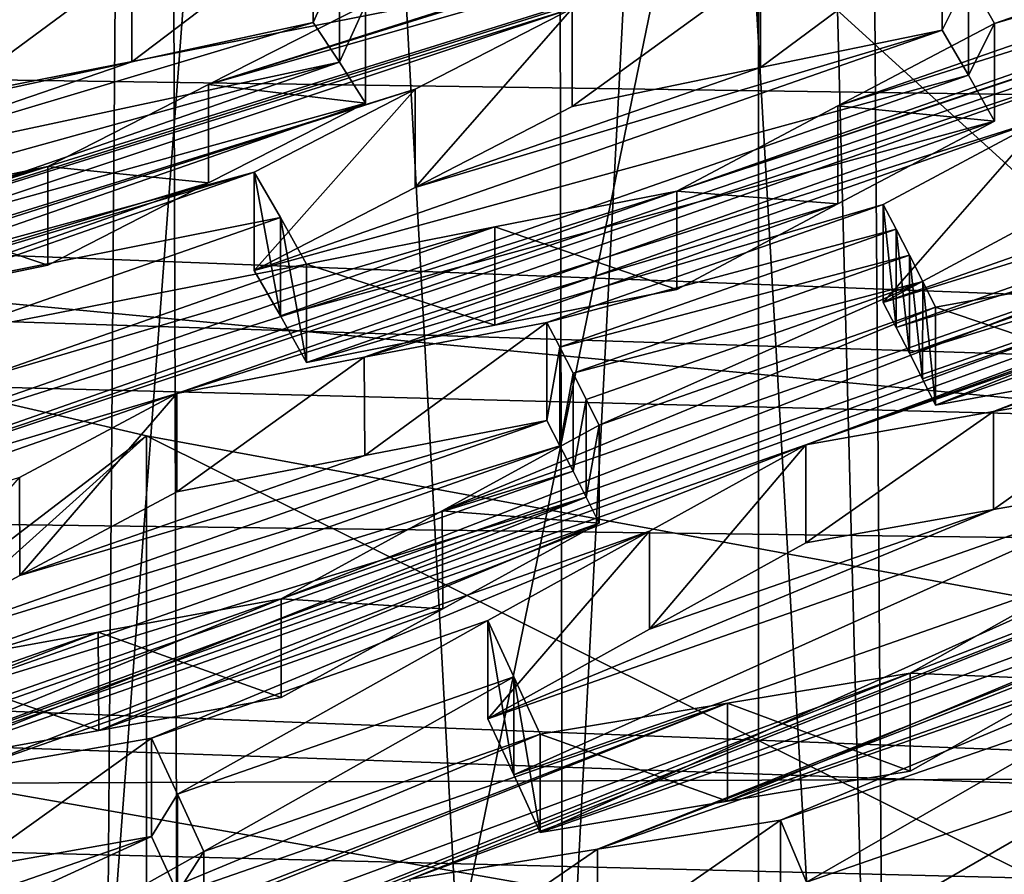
# Model space of a CAD drawing. Header units: metres. Extents: x -24 to 24, y -69 to 184.
# Tile 388 of 656: x -6.778 to -6.14, y 127.645 to 128.199. Entities that reach past the tile are written whole.
import ezdxf

# ---------------------------------------------------------------- set-up
doc = ezdxf.new("R2010")
doc.units = ezdxf.units.M
for name, color, linetype in [('1049', 7, 'CONTINUOUS'), ('1085', 7, 'CONTINUOUS'), ('1281', 7, 'CONTINUOUS'), ('1380', 7, 'CONTINUOUS'), ('1407', 7, 'CONTINUOUS'), ('1494', 7, 'CONTINUOUS'), ('1530', 7, 'CONTINUOUS'), ('1659', 7, 'CONTINUOUS'), ('1881', 7, 'CONTINUOUS'), ('2045', 7, 'CONTINUOUS'), ('2154', 7, 'CONTINUOUS'), ('2164', 7, 'CONTINUOUS'), ('2264', 7, 'CONTINUOUS'), ('2296', 7, 'CONTINUOUS'), ('2492', 7, 'CONTINUOUS'), ('2876', 7, 'CONTINUOUS'), ('2913', 7, 'CONTINUOUS'), ('2942', 7, 'CONTINUOUS'), ('3065', 7, 'CONTINUOUS'), ('3156', 7, 'CONTINUOUS'), ('3159', 7, 'CONTINUOUS'), ('3185', 7, 'CONTINUOUS'), ('3197', 7, 'CONTINUOUS'), ('3224', 7, 'CONTINUOUS'), ('3244', 7, 'CONTINUOUS'), ('3257', 7, 'CONTINUOUS'), ('3316', 7, 'CONTINUOUS'), ('3408', 7, 'CONTINUOUS'), ('3547', 7, 'CONTINUOUS'), ('3575', 7, 'CONTINUOUS'), ('3600', 7, 'CONTINUOUS'), ('3645', 7, 'CONTINUOUS'), ('3668', 7, 'CONTINUOUS'), ('367', 7, 'CONTINUOUS'), ('369', 7, 'CONTINUOUS'), ('373', 7, 'CONTINUOUS'), ('3741', 7, 'CONTINUOUS'), ('3745', 7, 'CONTINUOUS'), ('383', 7, 'CONTINUOUS'), ('3914', 7, 'CONTINUOUS'), ('3954', 7, 'CONTINUOUS'), ('3964', 2, 'CONTINUOUS'), ('417', 2, 'CONTINUOUS'), ('420', 2, 'CONTINUOUS'), ('424', 3, 'CONTINUOUS'), ('434', 7, 'CONTINUOUS'), ('475', 7, 'CONTINUOUS'), ('554', 2, 'CONTINUOUS'), ('563', 2, 'CONTINUOUS'), ('922', 7, 'CONTINUOUS'), ('986', 7, 'CONTINUOUS')]:
    doc.layers.add(name, color=color, linetype=linetype)

msp = doc.modelspace()

# ---------------------------------------------------------------- linework, layer by layer
at = {"layer": '1049'}
for points in [[(-6.146976, 127.945216, 220.55911), (-6.028691, 127.965901, 220.502844), (-6.146975, 127.881705, 220.576128)], [(-6.146975, 127.881705, 220.576128), (-6.028691, 127.965901, 220.502844), (-6.028691, 127.90247, 220.519841)], [(-6.268722, 127.86007, 220.634133), (-6.146976, 127.945216, 220.55911), (-6.146975, 127.881705, 220.576128)], [(-6.268722, 127.923665, 220.617093), (-6.146976, 127.945216, 220.55911), (-6.268722, 127.86007, 220.634133)]]:
    msp.add_3dface(points, dxfattribs=at)
at = {"layer": '1085'}
for points in [[(-6.609363, 128.0711, 221.471683), (-6.626314, 128.100453, 221.597116), (-6.609363, 128.007323, 221.488772)], [(-6.609363, 128.007323, 221.488772), (-6.626314, 128.100453, 221.597116), (-6.626314, 128.036666, 221.614207)], [(-6.592402, 127.977166, 221.363479), (-6.609363, 128.0711, 221.471683), (-6.609363, 128.007323, 221.488772)], [(-6.592402, 128.040935, 221.346392), (-6.609363, 128.0711, 221.471683), (-6.592402, 127.977166, 221.363479)]]:
    msp.add_3dface(points, dxfattribs=at)
at = {"layer": '1281'}
for points in [[(-6.40265, 127.936436, 220.794366), (-6.504338, 127.880915, 220.728462), (-6.40265, 127.872764, 220.811427)], [(-6.504338, 127.880915, 220.728462), (-6.608769, 127.823713, 220.66083), (-6.50408, 127.817299, 220.745712)], [(-6.40265, 127.872764, 220.811427), (-6.504338, 127.880915, 220.728462), (-6.50408, 127.817299, 220.745712)], [(-6.50408, 127.817299, 220.745712), (-6.608769, 127.823713, 220.66083), (-6.608769, 127.759869, 220.677937)]]:
    msp.add_3dface(points, dxfattribs=at)
at = {"layer": '1380'}
for points in [[(-7.59215, 128.137151, 213.906385), (-6.696259, 127.929471, 213.131314), (-7.592079, 127.12291, 214.178076)], [(-6.696259, 127.929471, 213.131314), (-6.696265, 126.915251, 213.403079), (-7.592079, 127.12291, 214.178076)], [(-6.696259, 127.929471, 213.131314), (-5.716141, 127.749056, 212.457993), (-6.696265, 126.915251, 213.403079)], [(-5.716141, 127.749056, 212.457993), (-5.71624, 126.734849, 212.729813), (-6.696265, 126.915251, 213.403079)]]:
    msp.add_3dface(points, dxfattribs=at)
at = {"layer": '1407'}
for points in [[(-6.692959, 127.669562, 220.491711), (-7.132772, 127.516587, 220.476926), (-6.811394, 127.648624, 220.548109)], [(-7.104488, 127.480852, 220.343561), (-7.132772, 127.516587, 220.476926), (-6.692959, 127.669562, 220.491711)], [(-6.675999, 127.633135, 220.368099), (-7.104488, 127.480852, 220.343561), (-6.692959, 127.669562, 220.491711)]]:
    msp.add_3dface(points, dxfattribs=at)
at = {"layer": '1494'}
for points in [[(-6.063142, 128.035045, 220.745617), (-6.184532, 128.0129, 220.803606), (-6.062671, 127.971708, 220.762386)], [(-6.062671, 127.971708, 220.762386), (-6.184532, 128.0129, 220.803606), (-6.184532, 127.949394, 220.820622)]]:
    msp.add_3dface(points, dxfattribs=at)
at = {"layer": '1530'}
for points in [[(-6.626314, 128.036666, 221.614207), (-6.180163, 128.192565, 221.633243), (-6.163213, 128.163511, 221.507735)], [(-6.180163, 128.192565, 221.633243), (-6.626314, 128.036666, 221.614207), (-6.521979, 128.09065, 221.682625)], [(-6.297929, 128.168324, 221.690239), (-6.180163, 128.192565, 221.633243), (-6.521979, 128.09065, 221.682625)], [(-6.609363, 128.007323, 221.488772), (-6.626314, 128.036666, 221.614207), (-6.163213, 128.163511, 221.507735)], [(-6.146252, 128.133585, 221.382375), (-6.609363, 128.007323, 221.488772), (-6.163213, 128.163511, 221.507735)], [(-6.420194, 128.143025, 221.749449), (-6.297929, 128.168324, 221.690239), (-6.521979, 128.09065, 221.682625)], [(-6.592402, 127.977166, 221.363479), (-6.609363, 128.007323, 221.488772), (-6.146252, 128.133585, 221.382375)], [(-6.247837, 128.079961, 221.316044), (-6.592402, 127.977166, 221.363479), (-6.146252, 128.133585, 221.382375)], [(-6.470377, 128.00132, 221.304679), (-6.592402, 127.977166, 221.363479), (-6.247837, 128.079961, 221.316044)], [(-6.352371, 128.024518, 221.247859), (-6.470377, 128.00132, 221.304679), (-6.247837, 128.079961, 221.316044)]]:
    msp.add_3dface(points, dxfattribs=at)
at = {"layer": '1659'}
for points in [[(-6.457881, 127.773297, 220.36027), (-6.474841, 127.80982, 220.483858), (-6.457881, 127.70952, 220.377359)], [(-6.457881, 127.70952, 220.377359), (-6.474841, 127.80982, 220.483858), (-6.474841, 127.746051, 220.500944)], [(-6.44093, 127.672215, 220.254057), (-6.457881, 127.773297, 220.36027), (-6.457881, 127.70952, 220.377359)], [(-6.44093, 127.736002, 220.236966), (-6.457881, 127.773297, 220.36027), (-6.44093, 127.672215, 220.254057)]]:
    msp.add_3dface(points, dxfattribs=at)
at = {"layer": '1881'}
for points in [[(-6.420194, 128.206655, 221.732399), (-6.521979, 128.09065, 221.682625), (-6.521979, 128.154356, 221.665555)], [(-6.420194, 128.143025, 221.749449), (-6.521979, 128.09065, 221.682625), (-6.420194, 128.206655, 221.732399)], [(-6.626314, 128.036666, 221.614207), (-6.626314, 128.100453, 221.597116), (-6.521979, 128.154356, 221.665555)], [(-6.521979, 128.09065, 221.682625), (-6.626314, 128.036666, 221.614207), (-6.521979, 128.154356, 221.665555)]]:
    msp.add_3dface(points, dxfattribs=at)
at = {"layer": '2045'}
for points in [[(-6.554122, 128.145317, 221.929529), (-6.554122, 128.209049, 221.912452), (-6.656014, 128.157353, 221.845361)], [(-6.656014, 128.157353, 221.845361), (-6.760241, 128.104163, 221.776816), (-6.656014, 128.093545, 221.862459)], [(-6.554122, 128.145317, 221.929529), (-6.656014, 128.157353, 221.845361), (-6.656014, 128.093545, 221.862459)], [(-6.656014, 128.093545, 221.862459), (-6.760241, 128.104163, 221.776816), (-6.760241, 128.040277, 221.793935)]]:
    msp.add_3dface(points, dxfattribs=at)
at = {"layer": '2154'}
for points in [[(-6.436561, 127.939432, 221.060235), (-6.882712, 127.782685, 221.041426), (-6.778205, 127.838828, 221.109402)], [(-6.428084, 127.923072, 220.997952), (-6.882712, 127.782685, 221.041426), (-6.436561, 127.939432, 221.060235)], [(-6.554668, 127.916776, 221.116952), (-6.436561, 127.939432, 221.060235), (-6.778205, 127.838828, 221.109402)], [(-6.874234, 127.766306, 220.979148), (-6.882712, 127.782685, 221.041426), (-6.428084, 127.923072, 220.997952)], [(-6.419605, 127.906508, 220.935721), (-6.874234, 127.766306, 220.979148), (-6.428084, 127.923072, 220.997952)], [(-6.676592, 127.893205, 221.175552), (-6.554668, 127.916776, 221.116952), (-6.778205, 127.838828, 221.109402)], [(-6.865756, 127.749735, 220.916919), (-6.874234, 127.766306, 220.979148), (-6.419605, 127.906508, 220.935721)], [(-6.411127, 127.889738, 220.873545), (-6.865756, 127.749735, 220.916919), (-6.419605, 127.906508, 220.935721)], [(-6.857278, 127.732972, 220.854742), (-6.865756, 127.749735, 220.916919), (-6.411127, 127.889738, 220.873545)], [(-6.8488, 127.716017, 220.792618), (-6.857278, 127.732972, 220.854742), (-6.411127, 127.889738, 220.873545)], [(-6.40265, 127.872764, 220.811427), (-6.8488, 127.716017, 220.792618), (-6.411127, 127.889738, 220.873545)], [(-6.8488, 127.716017, 220.792618), (-6.40265, 127.872764, 220.811427), (-6.727111, 127.738356, 220.734449)], [(-6.40265, 127.872764, 220.811427), (-6.50408, 127.817299, 220.745712), (-6.727111, 127.738356, 220.734449)], [(-6.50408, 127.817299, 220.745712), (-6.608769, 127.759869, 220.677937), (-6.727111, 127.738356, 220.734449)]]:
    msp.add_3dface(points, dxfattribs=at)
at = {"layer": '2164'}
for points in [[(-6.608769, 127.759869, 220.677937), (-6.608769, 127.823713, 220.66083), (-6.727537, 127.802205, 220.717523)], [(-6.8488, 127.780028, 220.775466), (-6.727111, 127.738356, 220.734449), (-6.727537, 127.802205, 220.717523)], [(-6.727111, 127.738356, 220.734449), (-6.608769, 127.759869, 220.677937), (-6.727537, 127.802205, 220.717523)], [(-6.8488, 127.780028, 220.775466), (-6.8488, 127.716017, 220.792618), (-6.727111, 127.738356, 220.734449)]]:
    msp.add_3dface(points, dxfattribs=at)
at = {"layer": '2264'}
for points in [[(-5.688103, 128.320728, 221.259028), (-4.120267, 128.834293, 221.205506), (-6.352371, 128.088112, 221.230819)], [(-4.120267, 128.834293, 221.205506), (-5.348056, 128.42248, 221.214809), (-6.352371, 128.088112, 221.230819)], [(-6.656014, 128.157353, 221.845361), (-5.755926, 128.43755, 221.761068), (-5.857606, 128.385659, 221.694198)], [(-6.095973, 128.334996, 221.805502), (-5.755926, 128.43755, 221.761068), (-6.656014, 128.157353, 221.845361)], [(-6.352371, 128.088112, 221.230819), (-5.348056, 128.42248, 221.214809), (-7.016639, 127.85544, 221.202626)], [(-5.348056, 128.42248, 221.214809), (-6.012324, 128.189787, 221.186621), (-7.016639, 127.85544, 221.202626)], [(-6.265808, 128.387693, 222.243687), (-7.06414, 128.158222, 222.395223), (-6.503843, 128.335069, 222.35578)], [(-6.265808, 128.387693, 222.243687), (-6.828065, 128.209686, 222.281884), (-7.06414, 128.158222, 222.395223)], [(-7.320356, 127.926427, 221.816642), (-6.760241, 128.104163, 221.776816), (-5.857606, 128.385659, 221.694198)], [(-6.420194, 128.206655, 221.732399), (-7.320356, 127.926427, 221.816642), (-5.857606, 128.385659, 221.694198)], [(-6.760241, 128.104163, 221.776816), (-6.656014, 128.157353, 221.845361), (-5.857606, 128.385659, 221.694198)], [(-7.06414, 128.158222, 222.395223), (-6.961992, 128.208087, 222.463008), (-6.503843, 128.335069, 222.35578)], [(-6.554122, 128.209049, 221.912452), (-6.095973, 128.334996, 221.805502), (-6.656014, 128.157353, 221.845361)], [(-6.247838, 128.143472, 221.299026), (-5.688103, 128.320728, 221.259028), (-6.352371, 128.088112, 221.230819)], [(-5.805845, 128.297553, 221.315728), (-5.688103, 128.320728, 221.259028), (-6.247838, 128.143472, 221.299026)], [(-6.146252, 128.197017, 221.365379), (-5.805845, 128.297553, 221.315728), (-6.247838, 128.143472, 221.299026)], [(-5.928134, 128.273304, 221.374666), (-5.805845, 128.297553, 221.315728), (-6.146252, 128.197017, 221.365379)], [(-5.928134, 128.273304, 221.374666), (-6.146252, 128.197017, 221.365379), (-6.163213, 128.226951, 221.490737)], [(-6.420194, 128.206655, 221.732399), (-7.424509, 127.872956, 221.74823), (-7.320356, 127.926427, 221.816642)], [(-7.424509, 127.872956, 221.74823), (-6.420194, 128.206655, 221.732399), (-6.521979, 128.154356, 221.665555)], [(-6.012324, 128.189787, 221.186621), (-6.676592, 127.957049, 221.158445), (-7.016639, 127.85544, 221.202626)], [(-6.114191, 128.135435, 221.120262), (-6.676592, 127.957049, 221.158445), (-6.012324, 128.189787, 221.186621)], [(-7.084462, 127.97538, 221.703831), (-7.424509, 127.872956, 221.74823), (-6.521979, 128.154356, 221.665555)], [(-6.626314, 128.100453, 221.597116), (-7.084462, 127.97538, 221.703831), (-6.521979, 128.154356, 221.665555)], [(-6.555116, 127.980447, 221.100084), (-6.676592, 127.957049, 221.158445), (-6.114191, 128.135435, 221.120262)], [(-6.218443, 128.079568, 221.052414), (-6.555116, 127.980447, 221.100084), (-6.114191, 128.135435, 221.120262)], [(-7.21839, 127.978509, 221.883688), (-6.760241, 128.104163, 221.776816), (-7.320356, 127.926427, 221.816642)], [(-6.760241, 128.104163, 221.776816), (-7.21839, 127.978509, 221.883688), (-6.878157, 128.079701, 221.833936)], [(-6.626314, 128.100453, 221.597116), (-6.962447, 128.000338, 221.644821), (-7.084462, 127.97538, 221.703831)], [(-6.626314, 128.100453, 221.597116), (-6.844431, 128.024359, 221.587776), (-6.962447, 128.000338, 221.644821)], [(-6.626314, 128.100453, 221.597116), (-6.609363, 128.0711, 221.471683), (-6.844431, 128.024359, 221.587776)], [(-6.912233, 127.910854, 221.270718), (-6.352371, 128.088112, 221.230819), (-7.016639, 127.85544, 221.202626)], [(-6.470366, 128.065002, 221.287611), (-6.352371, 128.088112, 221.230819), (-6.912233, 127.910854, 221.270718)], [(-6.436561, 128.003104, 221.043174), (-6.555116, 127.980447, 221.100084), (-6.218443, 128.079568, 221.052414)], [(-6.210115, 128.063508, 220.991221), (-6.436561, 128.003104, 221.043174), (-6.218443, 128.079568, 221.052414)], [(-6.609363, 128.0711, 221.471683), (-6.82748, 127.994878, 221.462376), (-6.844431, 128.024359, 221.587776)], [(-6.609363, 128.0711, 221.471683), (-6.592402, 128.040935, 221.346392), (-6.82748, 127.994878, 221.462376)], [(-6.81052, 127.964612, 221.337114), (-6.470366, 128.065002, 221.287611), (-6.912233, 127.910854, 221.270718)], [(-6.81052, 127.964612, 221.337114), (-6.592402, 128.040935, 221.346392), (-6.470366, 128.065002, 221.287611)], [(-6.428225, 127.987019, 220.981932), (-6.436561, 128.003104, 221.043174), (-6.210115, 128.063508, 220.991221)], [(-6.201488, 128.046657, 220.927897), (-6.428225, 127.987019, 220.981932), (-6.210115, 128.063508, 220.991221)], [(-6.419605, 127.970179, 220.91866), (-6.428225, 127.987019, 220.981932), (-6.201488, 128.046657, 220.927897)], [(-6.592402, 128.040935, 221.346392), (-6.81052, 127.964612, 221.337114), (-6.82748, 127.994878, 221.462376)], [(-6.676592, 127.957049, 221.158445), (-7.34086, 127.72428, 221.130278), (-7.016639, 127.85544, 221.202626)], [(-6.77857, 127.902559, 221.092035), (-7.34086, 127.72428, 221.130278), (-6.676592, 127.957049, 221.158445)]]:
    msp.add_3dface(points, dxfattribs=at)
at = {"layer": '2296'}
msp.add_3dface([(-6.760383, 127.603112, 220.162344), (-6.659048, 127.595956, 220.244762), (-6.659048, 127.659907, 220.227626)], dxfattribs=at)
at = {"layer": '2492'}
for points in [[(-6.778205, 127.838828, 221.109402), (-6.77857, 127.902559, 221.092035), (-6.676592, 127.957049, 221.158445)], [(-6.676592, 127.893205, 221.175552), (-6.778205, 127.838828, 221.109402), (-6.676592, 127.957049, 221.158445)], [(-6.778205, 127.838828, 221.109402), (-6.882712, 127.782685, 221.041426), (-6.77857, 127.902559, 221.092035)]]:
    msp.add_3dface(points, dxfattribs=at)
at = {"layer": '2876'}
msp.add_3dface([(-6.268126, 127.639999, 219.815943), (-6.285089, 127.616418, 219.955653), (-6.285089, 127.680151, 219.938576)], dxfattribs=at)
at = {"layer": '2913'}
for points in [[(-6.209966, 127.999713, 221.007145), (-6.218443, 128.079568, 221.052414), (-6.218443, 128.016062, 221.06943)], [(-6.210115, 128.063508, 220.991221), (-6.218443, 128.079568, 221.052414), (-6.209966, 127.999713, 221.007145)], [(-6.201488, 127.983152, 220.944913), (-6.210115, 128.063508, 220.991221), (-6.209966, 127.999713, 221.007145)], [(-6.201488, 128.046657, 220.927897), (-6.210115, 128.063508, 220.991221), (-6.201488, 127.983152, 220.944913)], [(-6.193009, 127.966379, 220.882738), (-6.201488, 128.046657, 220.927897), (-6.201488, 127.983152, 220.944913)], [(-6.192861, 128.029588, 220.864631), (-6.201488, 128.046657, 220.927897), (-6.193009, 127.966379, 220.882738)], [(-6.184532, 127.949394, 220.820622), (-6.192861, 128.029588, 220.864631), (-6.193009, 127.966379, 220.882738)], [(-6.184532, 127.949394, 220.820622), (-6.184532, 128.0129, 220.803606), (-6.192861, 128.029588, 220.864631)]]:
    msp.add_3dface(points, dxfattribs=at)
at = {"layer": '2942'}
msp.add_3dface([(-6.299234, 128.252358, 231.336639), (-6.987961, 128.28472, 231.046361), (-7.26694, 128.061964, 230.626079)], dxfattribs=at)
at = {"layer": '3065'}
for points in [[(-6.218443, 128.079568, 221.052414), (-6.114191, 128.135435, 221.120262), (-6.218443, 128.016062, 221.06943)], [(-6.218443, 128.016062, 221.06943), (-6.114191, 128.135435, 221.120262), (-6.113787, 128.07223, 221.137519)]]:
    msp.add_3dface(points, dxfattribs=at)
at = {"layer": '3156'}
for points in [[(-6.705775, 128.236039, 222.222382), (-6.588034, 128.261335, 222.165114), (-6.705769, 128.172182, 222.23949)], [(-6.588034, 128.261335, 222.165114), (-6.588034, 128.197568, 222.1822), (-6.705769, 128.172182, 222.23949)], [(-6.828065, 128.145733, 222.299021), (-6.705775, 128.236039, 222.222382), (-6.705769, 128.172182, 222.23949)], [(-6.828065, 128.145733, 222.299021), (-6.828065, 128.209686, 222.281884), (-6.705775, 128.236039, 222.222382)]]:
    msp.add_3dface(points, dxfattribs=at)
at = {"layer": '3159'}
for points in [[(-6.268722, 127.923665, 220.617093), (-5.280233, 128.289144, 220.717193), (-3.951697, 128.754313, 220.773626)], [(-5.604454, 128.15628, 220.645302), (-6.268722, 127.923665, 220.617093), (-3.951697, 128.754313, 220.773626)], [(-5.944501, 128.056451, 220.689005), (-5.280233, 128.289144, 220.717193), (-6.93299, 127.690992, 220.5889)], [(-5.280233, 128.289144, 220.717193), (-6.268722, 127.923665, 220.617093), (-6.93299, 127.690992, 220.5889)], [(-6.146976, 127.945216, 220.55911), (-6.268722, 127.923665, 220.617093), (-5.604454, 128.15628, 220.645302)], [(-6.146976, 127.945216, 220.55911), (-5.604454, 128.15628, 220.645302), (-5.705573, 128.100397, 220.579947)], [(-6.028691, 127.965901, 220.502844), (-6.146976, 127.945216, 220.55911), (-5.705573, 128.100397, 220.579947)], [(-5.944501, 128.056451, 220.689005), (-6.93299, 127.690992, 220.5889), (-6.608769, 127.823713, 220.66083)], [(-6.608769, 127.823713, 220.66083), (-6.063142, 128.035045, 220.745617), (-5.944501, 128.056451, 220.689005)], [(-6.419605, 127.970179, 220.91866), (-6.201488, 128.046657, 220.927897), (-6.192861, 128.029588, 220.864631)], [(-6.608769, 127.823713, 220.66083), (-6.504338, 127.880915, 220.728462), (-6.063142, 128.035045, 220.745617)], [(-6.504338, 127.880915, 220.728462), (-6.184532, 128.0129, 220.803606), (-6.063142, 128.035045, 220.745617)], [(-6.419605, 127.970179, 220.91866), (-6.192861, 128.029588, 220.864631), (-6.410986, 127.953127, 220.855445)], [(-6.192861, 128.029588, 220.864631), (-6.40265, 127.936436, 220.794366), (-6.410986, 127.953127, 220.855445)], [(-6.184532, 128.0129, 220.803606), (-6.40265, 127.936436, 220.794366), (-6.192861, 128.029588, 220.864631)], [(-6.504338, 127.880915, 220.728462), (-6.40265, 127.936436, 220.794366), (-6.184532, 128.0129, 220.803606)], [(-6.52512, 127.641932, 220.051748), (-5.536631, 128.006431, 220.15211), (-6.403731, 127.661413, 219.994473)], [(-5.536631, 128.006431, 220.15211), (-6.52512, 127.641932, 220.051748), (-5.655058, 127.987425, 220.207988)], [(-5.536631, 128.006431, 220.15211), (-5.860852, 127.872765, 220.080434), (-6.403731, 127.661413, 219.994473)], [(-6.52512, 127.641932, 220.051748), (-7.068087, 127.430511, 219.965844), (-5.655058, 127.987425, 220.207988)], [(-7.068087, 127.430511, 219.965844), (-6.200899, 127.775536, 220.123441), (-5.655058, 127.987425, 220.207988)], [(-6.200899, 127.775536, 220.123441), (-6.095907, 127.834701, 220.190993), (-5.655058, 127.987425, 220.207988)], [(-6.93299, 127.690992, 220.5889), (-6.268722, 127.923665, 220.617093), (-6.811394, 127.712639, 220.530956)], [(-6.268722, 127.923665, 220.617093), (-6.370056, 127.867777, 220.551569), (-6.811394, 127.712639, 220.530956)], [(-5.860852, 127.872765, 220.080434), (-5.961892, 127.815455, 220.015524), (-6.403731, 127.661413, 219.994473)], [(-6.370056, 127.867777, 220.551569), (-6.692959, 127.733497, 220.47458), (-6.811394, 127.712639, 220.530956)], [(-6.370056, 127.867777, 220.551569), (-6.474841, 127.80982, 220.483858), (-6.692959, 127.733497, 220.47458)], [(-7.273037, 127.590944, 220.632662), (-6.608769, 127.823713, 220.66083), (-6.93299, 127.690992, 220.5889)], [(-6.608769, 127.823713, 220.66083), (-7.273037, 127.590944, 220.632662), (-6.727537, 127.802205, 220.717523)], [(-5.961892, 127.815455, 220.015524), (-6.285089, 127.680151, 219.938576), (-6.403731, 127.661413, 219.994473)], [(-5.961892, 127.815455, 220.015524), (-6.066971, 127.755741, 219.94805), (-6.285089, 127.680151, 219.938576)], [(-6.692959, 127.733497, 220.47458), (-6.474841, 127.80982, 220.483858), (-6.675999, 127.697077, 220.350966)], [(-6.474841, 127.80982, 220.483858), (-6.457881, 127.773297, 220.36027), (-6.675999, 127.697077, 220.350966)], [(-6.727537, 127.802205, 220.717523), (-7.273037, 127.590944, 220.632662), (-7.168287, 127.648259, 220.700518)], [(-6.8488, 127.780028, 220.775466), (-6.727537, 127.802205, 220.717523), (-7.168287, 127.648259, 220.700518)], [(-6.200899, 127.775536, 220.123441), (-7.189388, 127.410725, 220.023162), (-6.319444, 127.756157, 220.179469)], [(-7.189388, 127.410725, 220.023162), (-6.200899, 127.775536, 220.123441), (-7.068087, 127.430511, 219.965844)], [(-6.457881, 127.773297, 220.36027), (-6.659048, 127.659907, 220.227626), (-6.675999, 127.697077, 220.350966)], [(-6.457881, 127.773297, 220.36027), (-6.44093, 127.736002, 220.236966), (-6.659048, 127.659907, 220.227626)], [(-7.189388, 127.410725, 220.023162), (-6.865167, 127.544261, 220.094873), (-6.319444, 127.756157, 220.179469)], [(-6.865167, 127.544261, 220.094873), (-6.760383, 127.603112, 220.162344), (-6.319444, 127.756157, 220.179469)], [(-6.760383, 127.603112, 220.162344), (-6.44093, 127.736002, 220.236966), (-6.319444, 127.756157, 220.179469)], [(-6.066971, 127.755741, 219.94805), (-6.268126, 127.639999, 219.815943), (-6.285089, 127.680151, 219.938576)], [(-6.066971, 127.755741, 219.94805), (-6.050008, 127.715357, 219.825479), (-6.268126, 127.639999, 219.815943)], [(-6.44093, 127.736002, 220.236966), (-6.760383, 127.603112, 220.162344), (-6.659048, 127.659907, 220.227626)], [(-6.050008, 127.715357, 219.825479), (-6.251177, 127.599101, 219.693622), (-6.268126, 127.639999, 219.815943)], [(-6.050008, 127.715357, 219.825479), (-6.03306, 127.674202, 219.703227), (-6.251177, 127.599101, 219.693622)], [(-5.793029, 127.708636, 219.591069), (-6.11725, 127.575055, 219.51937), (-6.660428, 127.364582, 219.433302)], [(-5.91184, 127.691784, 219.646534), (-5.793029, 127.708636, 219.591069), (-6.660428, 127.364582, 219.433302)], [(-6.781518, 127.347109, 219.48991), (-5.91184, 127.691784, 219.646534), (-6.660428, 127.364582, 219.433302)], [(-6.781518, 127.347109, 219.48991), (-6.457297, 127.480784, 219.561584), (-5.91184, 127.691784, 219.646534)], [(-6.457297, 127.480784, 219.561584), (-6.03306, 127.674202, 219.703227), (-5.91184, 127.691784, 219.646534)], [(-6.03306, 127.674202, 219.703227), (-6.457297, 127.480784, 219.561584), (-6.352279, 127.541105, 219.628847)], [(-6.03306, 127.674202, 219.703227), (-6.352279, 127.541105, 219.628847), (-6.251177, 127.599101, 219.693622)]]:
    msp.add_3dface(points, dxfattribs=at)
at = {"layer": '3185'}
for points in [[(-6.692959, 127.669562, 220.491711), (-6.811394, 127.648624, 220.548109), (-6.692959, 127.733497, 220.47458)], [(-6.692959, 127.733497, 220.47458), (-6.811394, 127.648624, 220.548109), (-6.811394, 127.712639, 220.530956)]]:
    msp.add_3dface(points, dxfattribs=at)
at = {"layer": '3197'}
for points in [[(-6.200899, 127.711906, 220.140491), (-6.200899, 127.775536, 220.123441), (-6.319444, 127.756157, 220.179469)], [(-6.319444, 127.756157, 220.179469), (-6.44093, 127.736002, 220.236966), (-6.319444, 127.69245, 220.196539)], [(-6.200899, 127.711906, 220.140491), (-6.319444, 127.756157, 220.179469), (-6.319444, 127.69245, 220.196539)], [(-6.44093, 127.736002, 220.236966), (-6.44093, 127.672215, 220.254057), (-6.319444, 127.69245, 220.196539)]]:
    msp.add_3dface(points, dxfattribs=at)
at = {"layer": '3224'}
for points in [[(-6.588034, 128.197568, 222.1822), (-6.571085, 128.171844, 222.055811), (-6.930123, 128.095207, 222.231485)], [(-6.588034, 128.197568, 222.1822), (-6.930123, 128.095207, 222.231485), (-6.705769, 128.172182, 222.23949)], [(-7.034184, 128.043352, 222.162713), (-6.571085, 128.171844, 222.055811), (-7.017235, 128.01715, 222.036451)], [(-6.571085, 128.171844, 222.055811), (-7.034184, 128.043352, 222.162713), (-6.930123, 128.095207, 222.231485)], [(-6.571085, 128.171844, 222.055811), (-6.554122, 128.145317, 221.929529), (-7.017235, 128.01715, 222.036451)], [(-6.828065, 128.145733, 222.299021), (-6.705769, 128.172182, 222.23949), (-6.930123, 128.095207, 222.231485)], [(-6.554122, 128.145317, 221.929529), (-7.000272, 127.990191, 221.910286), (-7.017235, 128.01715, 222.036451)], [(-7.000272, 127.990191, 221.910286), (-6.554122, 128.145317, 221.929529), (-6.656014, 128.093545, 221.862459)], [(-7.000272, 127.990191, 221.910286), (-6.656014, 128.093545, 221.862459), (-6.878164, 128.015724, 221.851082)], [(-6.656014, 128.093545, 221.862459), (-6.760241, 128.040277, 221.793935), (-6.878164, 128.015724, 221.851082)]]:
    msp.add_3dface(points, dxfattribs=at)
at = {"layer": '3244'}
for points in [[(-6.436561, 127.939432, 221.060235), (-6.436561, 128.003104, 221.043174), (-6.428225, 127.987019, 220.981932)], [(-6.428084, 127.923072, 220.997952), (-6.436561, 127.939432, 221.060235), (-6.428225, 127.987019, 220.981932)], [(-6.428084, 127.923072, 220.997952), (-6.428225, 127.987019, 220.981932), (-6.419605, 127.970179, 220.91866)], [(-6.419605, 127.906508, 220.935721), (-6.428084, 127.923072, 220.997952), (-6.419605, 127.970179, 220.91866)], [(-6.419605, 127.906508, 220.935721), (-6.419605, 127.970179, 220.91866), (-6.410986, 127.953127, 220.855445)], [(-6.411127, 127.889738, 220.873545), (-6.419605, 127.906508, 220.935721), (-6.410986, 127.953127, 220.855445)], [(-6.40265, 127.936436, 220.794366), (-6.411127, 127.889738, 220.873545), (-6.410986, 127.953127, 220.855445)], [(-6.40265, 127.936436, 220.794366), (-6.40265, 127.872764, 220.811427), (-6.411127, 127.889738, 220.873545)]]:
    msp.add_3dface(points, dxfattribs=at)
at = {"layer": '3257'}
for points in [[(-6.297929, 128.168324, 221.690239), (-6.297938, 128.231859, 221.673219), (-6.180163, 128.256015, 221.616242)], [(-6.180163, 128.192565, 221.633243), (-6.297929, 128.168324, 221.690239), (-6.180163, 128.256015, 221.616242)], [(-6.420194, 128.143025, 221.749449), (-6.420194, 128.206655, 221.732399), (-6.297938, 128.231859, 221.673219)], [(-6.297929, 128.168324, 221.690239), (-6.420194, 128.143025, 221.749449), (-6.297938, 128.231859, 221.673219)]]:
    msp.add_3dface(points, dxfattribs=at)
at = {"layer": '3316'}
for points in [[(-6.028691, 127.90247, 220.519841), (-6.457881, 127.70952, 220.377359), (-6.474841, 127.746051, 220.500944)], [(-6.146975, 127.881705, 220.576128), (-6.028691, 127.90247, 220.519841), (-6.474841, 127.746051, 220.500944)], [(-6.457881, 127.70952, 220.377359), (-6.028691, 127.90247, 220.519841), (-6.01173, 127.865706, 220.396312)], [(-6.146975, 127.881705, 220.576128), (-6.474841, 127.746051, 220.500944), (-6.370047, 127.804102, 220.568638)], [(-6.268722, 127.86007, 220.634133), (-6.146975, 127.881705, 220.576128), (-6.370047, 127.804102, 220.568638)], [(-6.44093, 127.672215, 220.254057), (-6.457881, 127.70952, 220.377359), (-6.01173, 127.865706, 220.396312)], [(-5.994779, 127.828114, 220.273093), (-6.44093, 127.672215, 220.254057), (-6.01173, 127.865706, 220.396312)], [(-6.44093, 127.672215, 220.254057), (-5.994779, 127.828114, 220.273093), (-6.319444, 127.69245, 220.196539)], [(-5.994779, 127.828114, 220.273093), (-6.095915, 127.771159, 220.208012), (-6.319444, 127.69245, 220.196539)], [(-6.095915, 127.771159, 220.208012), (-6.200899, 127.711906, 220.140491), (-6.319444, 127.69245, 220.196539)]]:
    msp.add_3dface(points, dxfattribs=at)
at = {"layer": '3408'}
for points in [[(-6.285089, 127.680151, 219.938576), (-6.403731, 127.597605, 220.01157), (-6.403731, 127.661413, 219.994473)], [(-6.285089, 127.616418, 219.955653), (-6.403731, 127.597605, 220.01157), (-6.285089, 127.680151, 219.938576)], [(-6.52512, 127.578046, 220.068866), (-6.52512, 127.641932, 220.051748), (-6.403731, 127.661413, 219.994473)], [(-6.403731, 127.597605, 220.01157), (-6.52512, 127.578046, 220.068866), (-6.403731, 127.661413, 219.994473)]]:
    msp.add_3dface(points, dxfattribs=at)
at = {"layer": '3547'}
for points in [[(-5.763816, 128.156478, 221.025949), (-6.218443, 128.016062, 221.06943), (-5.772293, 128.172802, 221.088241)], [(-6.218443, 128.016062, 221.06943), (-6.113787, 128.07223, 221.137519), (-5.772293, 128.172802, 221.088241)], [(-6.209966, 127.999713, 221.007145), (-6.218443, 128.016062, 221.06943), (-5.763816, 128.156478, 221.025949)], [(-5.755337, 128.139925, 220.963714), (-6.209966, 127.999713, 221.007145), (-5.763816, 128.156478, 221.025949)], [(-6.201488, 127.983152, 220.944913), (-6.209966, 127.999713, 221.007145), (-5.755337, 128.139925, 220.963714)], [(-5.746859, 128.123143, 220.901541), (-6.201488, 127.983152, 220.944913), (-5.755337, 128.139925, 220.963714)], [(-6.193009, 127.966379, 220.882738), (-6.201488, 127.983152, 220.944913), (-5.746859, 128.123143, 220.901541)], [(-6.184532, 127.949394, 220.820622), (-6.193009, 127.966379, 220.882738), (-5.746859, 128.123143, 220.901541)], [(-5.738382, 128.106134, 220.839433), (-6.184532, 127.949394, 220.820622), (-5.746859, 128.123143, 220.901541)], [(-6.062671, 127.971708, 220.762386), (-6.184532, 127.949394, 220.820622), (-5.738382, 128.106134, 220.839433)]]:
    msp.add_3dface(points, dxfattribs=at)
at = {"layer": '3575'}
for points in [[(-6.370056, 127.867777, 220.551569), (-6.268722, 127.923665, 220.617093), (-6.370047, 127.804102, 220.568638)], [(-6.268722, 127.923665, 220.617093), (-6.268722, 127.86007, 220.634133), (-6.370047, 127.804102, 220.568638)], [(-6.474841, 127.746051, 220.500944), (-6.370056, 127.867777, 220.551569), (-6.370047, 127.804102, 220.568638)], [(-6.474841, 127.746051, 220.500944), (-6.474841, 127.80982, 220.483858), (-6.370056, 127.867777, 220.551569)]]:
    msp.add_3dface(points, dxfattribs=at)
at = {"layer": '3600'}
for points in [[(-6.180163, 128.192565, 221.633243), (-6.180163, 128.256015, 221.616242), (-6.163213, 128.226951, 221.490737)], [(-6.163213, 128.163511, 221.507735), (-6.180163, 128.192565, 221.633243), (-6.163213, 128.226951, 221.490737)], [(-6.146252, 128.197017, 221.365379), (-6.163213, 128.163511, 221.507735), (-6.163213, 128.226951, 221.490737)], [(-6.146252, 128.133585, 221.382375), (-6.163213, 128.163511, 221.507735), (-6.146252, 128.197017, 221.365379)]]:
    msp.add_3dface(points, dxfattribs=at)
at = {"layer": '3645'}
for points in [[(-6.692959, 127.669562, 220.491711), (-6.692959, 127.733497, 220.47458), (-6.675999, 127.697077, 220.350966)], [(-6.675999, 127.633135, 220.368099), (-6.692959, 127.669562, 220.491711), (-6.675999, 127.697077, 220.350966)], [(-6.659048, 127.659907, 220.227626), (-6.675999, 127.633135, 220.368099), (-6.675999, 127.697077, 220.350966)], [(-6.659048, 127.595956, 220.244762), (-6.675999, 127.633135, 220.368099), (-6.659048, 127.659907, 220.227626)]]:
    msp.add_3dface(points, dxfattribs=at)
at = {"layer": '3668'}
for points in [[(-6.352371, 128.024518, 221.247859), (-6.352371, 128.088112, 221.230819), (-6.470366, 128.065002, 221.287611)], [(-6.592402, 128.040935, 221.346392), (-6.470377, 128.00132, 221.304679), (-6.470366, 128.065002, 221.287611)], [(-6.470377, 128.00132, 221.304679), (-6.352371, 128.024518, 221.247859), (-6.470366, 128.065002, 221.287611)], [(-6.592402, 128.040935, 221.346392), (-6.592402, 127.977166, 221.363479), (-6.470377, 128.00132, 221.304679)]]:
    msp.add_3dface(points, dxfattribs=at)
at = {"layer": '367'}
for points in [[(-5.396133, 145.2, -23.642002), (-7.493662, -68.3, -23.063121), (-7.493662, 145.2, -23.063121)], [(-5.396133, -68.3, -23.642002), (-7.493662, -68.3, -23.063121), (-5.396133, 145.2, -23.642002)]]:
    msp.add_3dface(points, dxfattribs=at)
at = {"layer": '369'}
for points in [[(-5.396133, 145.2, 23.642002), (-7.493662, 145.2, 23.063121), (-6.892024, 125.285104, 23.25)], [(-4.96888, 125.287837, 23.735474), (-5.396133, 145.2, 23.642002), (-6.892024, 125.285104, 23.25)]]:
    msp.add_3dface(points, dxfattribs=at)
at = {"layer": '373'}
for points in [[(0, 146.423799, 240.142002), (-6.403596, 117.199254, 32.493216), (-6.468189, 146.382367, 240.147825)], [(-5.725305, 117.232454, 32.670329), (-6.403596, 117.199254, 32.493216), (0, 146.423799, 240.142002)], [(-6.468189, 146.382367, 240.147825), (-7.076779, 117.162421, 32.296347), (-6.972144, 146.373688, 240.134742)], [(-6.403596, 117.199254, 32.493216), (-7.076779, 117.162421, 32.296347), (-6.468189, 146.382367, 240.147825)]]:
    msp.add_3dface(points, dxfattribs=at)
at = {"layer": '3741'}
for points in [[(-6.554668, 127.916776, 221.116952), (-6.555116, 127.980447, 221.100084), (-6.436561, 128.003104, 221.043174)], [(-6.436561, 127.939432, 221.060235), (-6.554668, 127.916776, 221.116952), (-6.436561, 128.003104, 221.043174)], [(-6.676592, 127.893205, 221.175552), (-6.676592, 127.957049, 221.158445), (-6.555116, 127.980447, 221.100084)], [(-6.554668, 127.916776, 221.116952), (-6.676592, 127.893205, 221.175552), (-6.555116, 127.980447, 221.100084)]]:
    msp.add_3dface(points, dxfattribs=at)
at = {"layer": '3745'}
for points in [[(-5.257817, 127.303716, 232.239518), (-5.25783, 128.414529, 231.941869), (-6.299234, 128.252358, 231.336639)], [(-6.299234, 127.141544, 231.634281), (-6.299234, 128.252358, 231.336639), (-7.26694, 128.061964, 230.626079)], [(-6.299234, 127.141544, 231.634281), (-5.257817, 127.303716, 232.239518), (-6.299234, 128.252358, 231.336639)], [(-7.266926, 126.951153, 230.923733), (-6.299234, 127.141544, 231.634281), (-7.26694, 128.061964, 230.626079)]]:
    msp.add_3dface(points, dxfattribs=at)
at = {"layer": '383'}
for points in [[(-3.57438, 128.481626, 241.6997), (-7.181595, 128.429361, 241.369645), (-3.619219, 127.716433, 241.135826)], [(-7.181595, 128.429361, 241.369645), (-7.225124, 128.056837, 241.074332), (-3.619219, 127.716433, 241.135826)], [(-7.225124, 128.056837, 241.074332), (-7.265873, 127.702389, 240.75718), (-3.619219, 127.716433, 241.135826)], [(-3.619219, 127.716433, 241.135826), (-7.265873, 127.702389, 240.75718), (-3.658542, 127.023411, 240.484935)], [(-7.265873, 127.702389, 240.75718), (-7.303696, 127.367279, 240.419319), (-3.658542, 127.023411, 240.484935)]]:
    msp.add_3dface(points, dxfattribs=at)
at = {"layer": '3914'}
for points in [[(-6.760241, 128.040277, 221.793935), (-6.760241, 128.104163, 221.776816), (-6.878157, 128.079701, 221.833936)], [(-6.760241, 128.040277, 221.793935), (-6.878157, 128.079701, 221.833936), (-6.878164, 128.015724, 221.851082)]]:
    msp.add_3dface(points, dxfattribs=at)
at = {"layer": '3954'}
for points in [[(-6.146252, 128.133585, 221.382375), (-6.146252, 128.197017, 221.365379), (-6.247838, 128.143472, 221.299026)], [(-6.247837, 128.079961, 221.316044), (-6.247838, 128.143472, 221.299026), (-6.352371, 128.088112, 221.230819)], [(-6.247837, 128.079961, 221.316044), (-6.146252, 128.133585, 221.382375), (-6.247838, 128.143472, 221.299026)], [(-6.352371, 128.024518, 221.247859), (-6.247837, 128.079961, 221.316044), (-6.352371, 128.088112, 221.230819)]]:
    msp.add_3dface(points, dxfattribs=at)
at = {"layer": '3964'}
for points in [[(-6.959525, 127.728275, 212.38044), (-7.695002, 125.945543, 213.488489), (-6.75953, 125.74948, 212.756771)], [(-5.928802, 127.547401, 211.705409), (-6.959525, 127.728275, 212.38044), (-6.75953, 125.74948, 212.756771)]]:
    msp.add_3dface(points, dxfattribs=at)
at = {"layer": '417'}
for points in [[(-5.143582, 128.628616, 233.127224), (-6.082739, 124.403723, 233.757454), (-6.315484, 128.467813, 232.527099)], [(-6.315484, 128.467813, 232.527099), (-7.162596, 124.351367, 233.051649), (-7.413416, 128.275145, 231.80805)], [(-6.082739, 124.403723, 233.757454), (-7.162596, 124.351367, 233.051649), (-6.315484, 128.467813, 232.527099)]]:
    msp.add_3dface(points, dxfattribs=at)
at = {"layer": '420'}
for points in [[(-7.59215, 128.137151, 213.906385), (-6.959525, 127.728275, 212.38044), (-6.696259, 127.929471, 213.131314)], [(-6.959525, 127.728275, 212.38044), (-5.928802, 127.547401, 211.705409), (-6.696259, 127.929471, 213.131314)], [(-6.696259, 127.929471, 213.131314), (-5.928802, 127.547401, 211.705409), (-5.716141, 127.749056, 212.457993)]]:
    msp.add_3dface(points, dxfattribs=at)
at = {"layer": '424'}
for points in [[(-6.687683, 131.150982, 217.426747), (-7.039357, 131.35982, 218.206142), (-6.868886, 127.096746, 218.910058)], [(-6.674607, 126.990865, 218.514906), (-6.687683, 131.150982, 217.426747), (-6.868886, 127.096746, 218.910058)], [(-6.455808, 126.888133, 218.131503), (-6.687683, 131.150982, 217.426747), (-6.674607, 126.990865, 218.514906)], [(-6.243922, 130.954254, 216.692551), (-6.687683, 131.150982, 217.426747), (-6.455808, 126.888133, 218.131503)], [(-6.213622, 126.78908, 217.761833), (-6.243922, 130.954254, 216.692551), (-6.455808, 126.888133, 218.131503)], [(-5.948682, 126.69396, 217.406842), (-6.243922, 130.954254, 216.692551), (-6.213622, 126.78908, 217.761833)], [(-5.71407, 130.772306, 216.013513), (-6.243922, 130.954254, 216.692551), (-5.948682, 126.69396, 217.406842)]]:
    msp.add_3dface(points, dxfattribs=at)
at = {"layer": '434'}
for points in [[(-6.610481, 142.024182, 235.649947), (-3.901686, 113.657335, 33.551181), (-3.305357, 142.081073, 235.75762)], [(-6.840239, 142.018107, 235.634743), (-6.829221, 113.52059, 32.863011), (-6.610481, 142.024182, 235.649947)], [(-6.829221, 113.52059, 32.863011), (-5.864472, 113.57422, 33.13357), (-6.610481, 142.024182, 235.649947)], [(-5.864472, 113.57422, 33.13357), (-4.886055, 113.619935, 33.363486), (-6.610481, 142.024182, 235.649947)], [(-4.886055, 113.619935, 33.363486), (-3.901686, 113.657335, 33.551181), (-6.610481, 142.024182, 235.649947)]]:
    msp.add_3dface(points, dxfattribs=at)
at = {"layer": '475'}
for points in [[(-11.478669, 128.498424, 207.901623), (0, 128.062988, 208.080037), (-11.479609, 128.399862, 207.829697)], [(0, 128.316637, 208.257644), (0, 128.062988, 208.080037), (-11.478669, 128.498424, 207.901623)], [(-11.479609, 128.399862, 207.829697), (0, 128.062988, 208.080037), (-11.479858, 128.366709, 207.807506)], [(-11.479858, 128.366709, 207.807506), (0, 128.062988, 208.080037), (-11.480577, 128.227835, 207.724388)], [(-11.480577, 128.227835, 207.724388), (0, 127.784728, 207.943648), (-11.48076, 128.155083, 207.686674)], [(0, 128.062988, 208.080037), (0, 127.784728, 207.943648), (-11.480577, 128.227835, 207.724388)], [(-11.48076, 128.155083, 207.686674), (0, 127.784728, 207.943648), (-11.480821, 128.082698, 207.652799)], [(-11.480821, 128.082698, 207.652799), (0, 127.784728, 207.943648), (-11.480591, 127.932226, 207.593195)], [(-11.480591, 127.932226, 207.593195), (0, 127.488684, 207.851892), (-11.480453, 127.892429, 207.579737)], [(0, 127.784728, 207.943648), (0, 127.488684, 207.851892), (-11.480591, 127.932226, 207.593195)], [(-11.480453, 127.892429, 207.579737), (0, 127.488684, 207.851892), (-11.479883, 127.777404, 207.545969)], [(-11.479883, 127.777404, 207.545969), (0, 127.488684, 207.851892), (-11.47871, 127.619297, 207.511439)]]:
    msp.add_3dface(points, dxfattribs=at)
at = {"layer": '554'}
for points in [[(-8.037627, 145.7, -20.747507), (-6.088987, 117.5, -21.400625), (-6.089002, 145.7, -21.400621)], [(-8.03754, 117.5, -20.747541), (-6.088987, 117.5, -21.400625), (-8.037627, 145.7, -20.747507)]]:
    msp.add_3dface(points, dxfattribs=at)
at = {"layer": '563'}
for points in [[(-8.037627, 145.7, 20.747507), (-6.089002, 145.7, 21.400621), (-8.03754, 117.5, 20.747541)], [(-8.03754, 117.5, 20.747541), (-6.089002, 145.7, 21.400621), (-6.088987, 117.5, 21.400625)]]:
    msp.add_3dface(points, dxfattribs=at)
at = {"layer": '922'}
for points in [[(-6.095907, 127.834701, 220.190993), (-6.200899, 127.775536, 220.123441), (-6.095915, 127.771159, 220.208012)], [(-6.095915, 127.771159, 220.208012), (-6.200899, 127.775536, 220.123441), (-6.200899, 127.711906, 220.140491)]]:
    msp.add_3dface(points, dxfattribs=at)
at = {"layer": '986'}
for points in [[(-6.588034, 128.261335, 222.165114), (-6.571085, 128.235593, 222.03873), (-6.588034, 128.197568, 222.1822)], [(-6.588034, 128.197568, 222.1822), (-6.571085, 128.235593, 222.03873), (-6.571085, 128.171844, 222.055811)], [(-6.571085, 128.235593, 222.03873), (-6.554122, 128.209049, 221.912452), (-6.571085, 128.171844, 222.055811)], [(-6.571085, 128.171844, 222.055811), (-6.554122, 128.209049, 221.912452), (-6.554122, 128.145317, 221.929529)]]:
    msp.add_3dface(points, dxfattribs=at)

doc.saveas('drawing.dxf')
